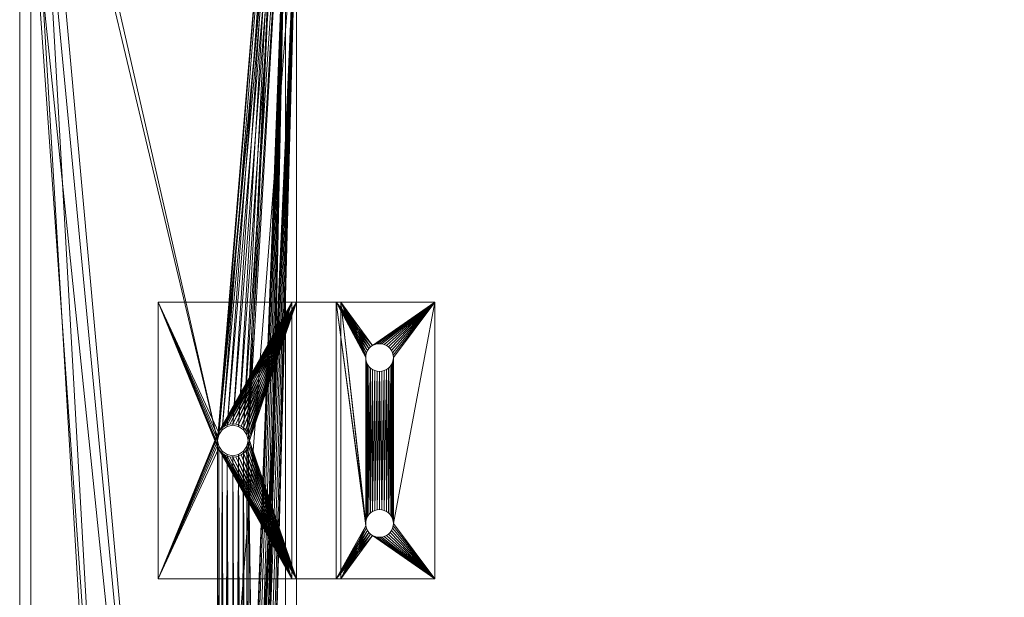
# Model space of a CAD drawing. Header units: millimetres. Extents: x -2623 to 24971, y -2398 to 10503.
# Tile 487 of 656: x 0 to 178, y 572 to 676. Entities that reach past the tile are written whole.
import ezdxf

# ---------------------------------------------------------------- set-up
doc = ezdxf.new("R2010")
doc.units = ezdxf.units.MM
for name, color, linetype, lineweight in [('Track Leg Frames', 6, 'Continuous', 5), ('Track Spacer Bracket', 6, 'Continuous', 5), ('Workstation - Top', 4, 'Continuous', 5)]:
    doc.layers.add(name, color=color, linetype=linetype, lineweight=lineweight)

msp = doc.modelspace()

# ---------------------------------------------------------------- meshes
at = {"layer": 'Track Leg Frames'}
mesh = msp.add_polyface(dxfattribs=at)
corners = [(36.56, 151.94, 683.5), (35.96, 151.05, 683.5), (35.96, 373.95, 683.5), (41.25, 375, 683.5), (41.25, 150, 683.5), (41.04, 373.95, 683.5), (41.04, 151.05, 683.5), (40.44, 373.06, 683.5), (40.44, 151.94, 683.5), (39.55, 372.46, 683.5), (39.55, 152.54, 683.5), (38.5, 152.75, 683.5), (36.56, 373.06, 683.5), (37.45, 152.54, 683.5), (37.45, 372.46, 683.5), (38.5, 372.25, 683.5), (41.04, 151.05, 685.5), (41.04, 373.95, 685.5), (40.44, 373.06, 685.5), (40.44, 151.94, 685.5), (39.55, 372.46, 685.5), (39.55, 152.54, 685.5), (38.5, 152.75, 685.5), (35.96, 373.95, 685.5), (35.96, 151.05, 685.5), (36.56, 151.94, 685.5), (36.56, 373.06, 685.5), (37.45, 152.54, 685.5), (37.45, 372.46, 685.5), (38.5, 372.25, 685.5), (48, 48, 637.5), (41.25, 375, 637.5), (41.04, 373.95, 637.5), (40.44, 373.06, 637.5), (39.55, 372.46, 637.5), (38.5, 372.25, 637.5), (37.45, 372.46, 637.5), (36.56, 373.06, 637.5), (35.96, 373.95, 637.5), (35.75, 375, 637.5), (2, 702, 637.5), (2, 48, 637.5), (50, 50, 635.5), (35.75, 375, 635.5), (35.96, 373.95, 635.5), (36.56, 373.06, 635.5), (37.45, 372.46, 635.5), (38.5, 372.25, 635.5), (39.55, 372.46, 635.5), (40.44, 373.06, 635.5), (41.04, 373.95, 635.5), (41.25, 375, 635.5), (2, 748, 683.5), (2, 2, 683.5), (48, 748, 683.5), (48, 2, 683.5), (0, 750, 685.5), (0, 50, 635.5), (0, 0, 685.5), (50, 750, 685.5), (50, 0, 685.5)]
mesh.append_faces([[corners[k] for k in face] for face in [(30, 40, 41)]], dxfattribs={"vtx0": -1})
mesh.append_faces([[corners[k] for k in face] for face in [(3, 4, 5), (5, 6, 7), (7, 8, 9), (0, 12, 13), (13, 14, 11), (16, 18, 19), (19, 20, 21), (21, 20, 22), (26, 27, 28), (28, 22, 29), (29, 22, 20), (54, 30, 55), (56, 57, 58)]], dxfattribs={"vtx0": -1, "vtx1": -1})
mesh.append_faces([[corners[k] for k in face] for face in [(7, 6, 8), (9, 8, 10), (9, 10, 11), (13, 12, 14), (11, 14, 15), (11, 15, 9), (16, 17, 18), (19, 18, 20), (23, 24, 25), (26, 25, 27), (28, 27, 22), (30, 31, 32), (30, 32, 33), (30, 33, 34), (30, 34, 35), (30, 35, 36), (30, 36, 37), (30, 37, 38), (30, 38, 39), (42, 43, 44), (42, 44, 45), (42, 45, 46), (42, 46, 47), (42, 47, 48), (42, 48, 49), (42, 49, 50), (42, 50, 51)]], dxfattribs={"vtx0": -1, "vtx2": -1})
mesh.append_faces([[corners[k] for k in face] for face in [(0, 1, 2), (52, 53, 41), (59, 60, 42)]], dxfattribs={"vtx1": -1, "vtx2": -1})
mesh = msp.add_polyface(dxfattribs=at)
corners = [(48, 2, 683.5), (41.25, 375, 683.5), (41.25, 600, 683.5), (35.96, 373.95, 683.5), (35.75, 150, 683.5), (35.75, 375, 683.5), (36.56, 151.94, 683.5), (36.56, 373.06, 683.5), (2, 2, 683.5), (2, 748, 683.5), (50, 0, 685.5), (41.25, 600, 685.5), (41.25, 375, 685.5), (41.25, 150, 685.5), (41.04, 373.95, 685.5), (35.96, 373.95, 685.5), (36.56, 151.94, 685.5), (36.56, 373.06, 685.5), (35.75, 150, 685.5), (35.75, 375, 685.5), (0, 750, 685.5), (0, 0, 685.5), (48, 48, 637.5), (48, 702, 637.5), (41.25, 375, 637.5), (35.75, 375, 637.5), (2, 702, 637.5), (50, 50, 635.5), (41.25, 375, 635.5), (50, 700, 635.5), (35.75, 375, 635.5), (0, 50, 635.5), (41.04, 376.05, 637.5), (41.04, 376.05, 635.5), (41.04, 376.05, 685.5), (41.04, 376.05, 683.5), (40.44, 376.94, 637.5), (40.44, 376.94, 635.5), (40.44, 376.94, 685.5), (40.44, 376.94, 683.5), (39.55, 377.54, 637.5), (39.55, 377.54, 635.5), (39.55, 377.54, 685.5), (39.55, 377.54, 683.5), (38.5, 377.75, 637.5), (38.5, 377.75, 635.5), (38.5, 377.75, 685.5), (38.5, 377.75, 683.5), (37.45, 377.54, 637.5), (37.45, 377.54, 635.5), (36.56, 376.94, 637.5), (36.56, 376.94, 635.5), (37.45, 377.54, 683.5), (37.45, 377.54, 685.5), (36.56, 376.94, 685.5), (36.56, 376.94, 683.5), (35.96, 376.05, 637.5), (35.96, 376.05, 635.5), (35.96, 376.05, 685.5), (35.96, 376.05, 683.5), (35.96, 373.95, 637.5), (35.96, 373.95, 635.5), (36.56, 373.06, 637.5), (36.56, 373.06, 635.5), (37.45, 372.46, 637.5), (37.45, 372.46, 635.5), (37.45, 372.46, 685.5), (37.45, 372.46, 683.5), (38.5, 372.25, 637.5), (38.5, 372.25, 635.5), (38.5, 372.25, 685.5), (38.5, 372.25, 683.5), (39.55, 372.46, 637.5), (39.55, 372.46, 635.5), (39.55, 372.46, 685.5), (39.55, 372.46, 683.5), (40.44, 373.06, 637.5), (40.44, 373.06, 635.5), (40.44, 373.06, 685.5), (40.44, 373.06, 683.5), (41.04, 373.95, 637.5), (41.04, 373.95, 635.5), (41.04, 373.95, 683.5)]
mesh.append_faces([[corners[k] for k in face] for face in [(28, 24, 32, 33), (1, 12, 34, 35), (33, 32, 36, 37), (35, 34, 38, 39), (37, 36, 40, 41), (39, 38, 42, 43), (41, 40, 44, 45), (43, 42, 46, 47), (45, 44, 48, 49), (49, 48, 50, 51), (52, 53, 54, 55), (51, 50, 56, 57), (55, 54, 58, 59), (57, 56, 25, 30), (59, 58, 19, 5), (30, 25, 60, 61), (5, 19, 15, 3), (61, 60, 62, 63), (3, 15, 17, 7), (63, 62, 64, 65), (7, 17, 66, 67), (65, 64, 68, 69), (67, 66, 70, 71), (69, 68, 72, 73), (71, 70, 74, 75), (73, 72, 76, 77), (75, 74, 78, 79), (77, 76, 80, 81), (79, 78, 14, 82), (81, 80, 24, 28), (82, 14, 12, 1)]])
mesh.append_faces([[corners[k] for k in face] for face in [(3, 4, 5), (15, 16, 17), (27, 28, 29)]], dxfattribs={"vtx0": -1, "vtx1": -1})
mesh.append_faces([[corners[k] for k in face] for face in [(0, 1, 2), (10, 11, 12), (22, 25, 26), (29, 30, 31)]], dxfattribs={"vtx0": -1, "vtx1": -1, "vtx2": -1})
mesh.append_faces([[corners[k] for k in face] for face in [(6, 3, 7), (4, 8, 9), (13, 12, 14), (18, 15, 19), (18, 20, 21)]], dxfattribs={"vtx0": -1, "vtx2": -1})
mesh.append_faces([[corners[k] for k in face] for face in [(22, 23, 24)]], dxfattribs={"vtx1": -1, "vtx2": -1})
mesh = msp.add_polyface(dxfattribs=at)
corners = [(48, 2, 683.5), (41.25, 600, 683.5), (48, 748, 683.5), (35.75, 375, 683.5), (35.75, 150, 683.5), (2, 748, 683.5), (41.04, 598.95, 683.5), (41.25, 375, 683.5), (41.04, 376.05, 683.5), (40.44, 598.06, 683.5), (40.44, 376.94, 683.5), (39.55, 377.54, 683.5), (38.5, 377.75, 683.5), (39.55, 597.46, 683.5), (35.96, 376.05, 683.5), (36.56, 598.06, 683.5), (36.56, 376.94, 683.5), (37.45, 597.46, 683.5), (37.45, 377.54, 683.5), (35.75, 600, 683.5), (50, 750, 685.5), (41.25, 600, 685.5), (50, 0, 685.5), (35.75, 150, 685.5), (35.75, 375, 685.5), (0, 750, 685.5), (35.75, 600, 685.5), (35.96, 376.05, 685.5), (35.96, 598.95, 685.5), (36.56, 376.94, 685.5), (36.56, 598.06, 685.5), (37.45, 377.54, 685.5), (37.45, 597.46, 685.5), (38.5, 377.75, 685.5), (38.5, 597.25, 685.5), (39.55, 377.54, 685.5), (39.55, 597.46, 685.5), (40.44, 376.94, 685.5), (40.44, 598.06, 685.5), (41.04, 376.05, 685.5), (41.04, 598.95, 685.5), (41.25, 375, 685.5), (48, 702, 637.5), (35.75, 375, 637.5), (35.96, 376.05, 637.5), (36.56, 376.94, 637.5), (37.45, 377.54, 637.5), (38.5, 377.75, 637.5), (39.55, 377.54, 637.5), (40.44, 376.94, 637.5), (41.04, 376.05, 637.5), (41.25, 375, 637.5), (50, 700, 635.5), (41.25, 375, 635.5), (41.04, 376.05, 635.5), (40.44, 376.94, 635.5), (39.55, 377.54, 635.5), (38.5, 377.75, 635.5), (37.45, 377.54, 635.5), (36.56, 376.94, 635.5), (35.96, 376.05, 635.5), (35.75, 375, 635.5), (0, 50, 635.5), (0, 700, 635.5), (2, 48, 637.5), (2, 702, 637.5), (48, 48, 637.5), (50, 50, 635.5)]
mesh.append_faces([[corners[k] for k in face] for face in [(12, 33, 31, 18)]])
mesh.append_faces([[corners[k] for k in face] for face in [(52, 62, 63)]], dxfattribs={"vtx0": -1})
mesh.append_faces([[corners[k] for k in face] for face in [(0, 1, 2), (12, 13, 11), (14, 15, 16), (16, 17, 18), (18, 17, 12), (20, 21, 22), (34, 35, 36)]], dxfattribs={"vtx0": -1, "vtx1": -1})
mesh.append_faces([[corners[k] for k in face] for face in [(3, 4, 5), (23, 24, 25)]], dxfattribs={"vtx0": -1, "vtx1": -1, "vtx2": -1})
mesh.append_faces([[corners[k] for k in face] for face in [(6, 7, 8), (9, 8, 10), (9, 10, 11), (16, 15, 17), (19, 14, 3), (26, 24, 27), (28, 27, 29), (30, 29, 31), (32, 31, 33), (34, 33, 35), (36, 35, 37), (38, 37, 39), (40, 39, 41), (42, 43, 44), (42, 44, 45), (42, 45, 46), (42, 46, 47), (42, 47, 48), (42, 48, 49), (42, 49, 50), (42, 50, 51), (52, 53, 54), (52, 54, 55), (52, 55, 56), (52, 56, 57), (52, 57, 58), (52, 58, 59), (52, 59, 60), (52, 60, 61), (5, 64, 65), (2, 42, 66), (25, 63, 62), (20, 67, 52)]], dxfattribs={"vtx0": -1, "vtx2": -1})
mesh = msp.add_polyface(dxfattribs=at)
corners = [(35.75, 375, 683.5), (2, 748, 683.5), (35.75, 600, 683.5), (48, 748, 683.5), (35.96, 601.05, 683.5), (36.56, 601.94, 683.5), (41.25, 600, 683.5), (41.04, 601.05, 683.5), (40.44, 601.94, 683.5), (39.55, 602.54, 683.5), (38.5, 602.75, 683.5), (37.45, 602.54, 683.5), (41.25, 375, 683.5), (41.04, 598.95, 683.5), (41.04, 376.05, 683.5), (40.44, 598.06, 683.5), (37.45, 597.46, 683.5), (38.5, 597.25, 683.5), (38.5, 377.75, 683.5), (39.55, 597.46, 683.5), (39.55, 377.54, 683.5), (35.96, 598.95, 683.5), (35.96, 376.05, 683.5), (36.56, 598.06, 683.5), (40.44, 601.94, 685.5), (41.04, 601.05, 685.5), (50, 750, 685.5), (41.25, 600, 685.5), (0, 750, 685.5), (35.75, 375, 685.5), (35.75, 600, 685.5), (35.96, 376.05, 685.5), (35.96, 598.95, 685.5), (36.56, 376.94, 685.5), (36.56, 598.06, 685.5), (37.45, 377.54, 685.5), (37.45, 597.46, 685.5), (38.5, 377.75, 685.5), (38.5, 597.25, 685.5), (39.55, 597.46, 685.5), (40.44, 376.94, 685.5), (40.44, 598.06, 685.5), (41.04, 376.05, 685.5), (41.04, 598.95, 685.5), (41.25, 375, 685.5), (35.96, 601.05, 685.5), (36.56, 601.94, 685.5), (39.55, 602.54, 685.5), (38.5, 602.75, 685.5), (37.45, 602.54, 685.5), (48, 702, 637.5), (2, 702, 637.5), (35.75, 375, 637.5)]
mesh.append_faces([[corners[k] for k in face] for face in [(6, 27, 25, 7), (7, 25, 24, 8), (8, 24, 47, 9), (9, 47, 48, 10), (10, 48, 49, 11), (11, 49, 46, 5), (5, 46, 45, 4), (4, 45, 30, 2), (2, 30, 32, 21), (21, 32, 34, 23), (23, 34, 36, 16), (16, 36, 38, 17), (17, 38, 39, 19), (19, 39, 41, 15), (15, 41, 43, 13), (13, 43, 27, 6)]])
mesh.append_faces([[corners[k] for k in face] for face in [(2, 3, 4), (4, 3, 5), (6, 12, 13), (13, 14, 15), (30, 31, 32), (32, 33, 34), (34, 35, 36), (36, 37, 38), (39, 40, 41), (41, 42, 43), (43, 44, 27)]], dxfattribs={"vtx0": -1, "vtx1": -1})
mesh.append_faces([[corners[k] for k in face] for face in [(0, 1, 2), (28, 29, 30)]], dxfattribs={"vtx0": -1, "vtx1": -1, "vtx2": -1})
mesh.append_faces([[corners[k] for k in face] for face in [(3, 6, 7), (3, 7, 8), (3, 8, 9), (3, 9, 10), (3, 10, 11), (3, 11, 5), (18, 17, 19), (20, 19, 15), (22, 21, 23), (26, 25, 27), (26, 30, 45), (26, 45, 46)]], dxfattribs={"vtx0": -1, "vtx2": -1})
mesh.append_faces([[corners[k] for k in face] for face in [(16, 17, 18), (2, 21, 22), (24, 25, 26), (50, 51, 52)]], dxfattribs={"vtx1": -1, "vtx2": -1})
mesh = msp.add_polyface(dxfattribs=at)
corners = [(0, 700, 635.5), (0, 700, 5.5), (7, 700, 510.5), (7.38, 700, 512.41), (8.46, 700, 514.04), (10.09, 700, 515.12), (12, 700, 515.5), (7.38, 700, 608.59), (7, 700, 610.5), (7.38, 700, 612.41), (8.46, 700, 614.04), (10.09, 700, 615.12), (12, 700, 615.5), (50, 700, 635.5), (13.91, 700, 515.12), (15.54, 700, 606.96), (13.91, 700, 605.88), (12, 700, 605.5), (10.09, 700, 605.88), (8.46, 700, 606.96), (50, 700, 5.5), (16.62, 700, 508.59), (15.54, 700, 506.96), (13.91, 700, 505.88), (12, 700, 505.5), (10.09, 700, 505.88), (8.46, 700, 506.96), (7.38, 700, 508.59), (13.91, 700, 615.12), (15.54, 700, 614.04), (16.62, 700, 612.41), (17, 700, 610.5), (16.62, 700, 608.59), (15.54, 700, 514.04), (16.62, 700, 512.41), (17, 700, 510.5), (35.75, 600, 683.5), (2, 748, 683.5), (48, 748, 683.5), (50, 750, 685.5), (0, 750, 685.5), (35.75, 600, 685.5), (36.56, 601.94, 685.5), (37.45, 602.54, 685.5), (38.5, 602.75, 685.5), (39.55, 602.54, 685.5), (40.44, 601.94, 685.5)]
mesh.append_faces([[corners[k] for k in face] for face in [(0, 12, 13)]], dxfattribs={"vtx0": -1, "vtx1": -1})
mesh.append_faces([[corners[k] for k in face] for face in [(0, 6, 7), (6, 13, 15), (1, 13, 21)]], dxfattribs={"vtx0": -1, "vtx1": -1, "vtx2": -1})
mesh.append_faces([[corners[k] for k in face] for face in [(0, 2, 3), (0, 3, 4), (0, 4, 5), (0, 5, 6), (0, 7, 8), (0, 8, 9), (0, 9, 10), (0, 10, 11), (0, 11, 12), (6, 15, 16), (6, 16, 17), (6, 17, 18), (6, 18, 19), (6, 19, 7), (1, 21, 22), (1, 22, 23), (1, 23, 24), (1, 24, 25), (1, 25, 26), (1, 26, 27), (1, 27, 2), (13, 12, 28), (13, 28, 29), (13, 29, 30), (13, 30, 31), (13, 31, 32), (13, 32, 15), (13, 14, 33), (13, 33, 34), (13, 34, 35), (13, 35, 21), (36, 37, 38), (39, 42, 43), (39, 43, 44), (39, 44, 45), (39, 45, 46)]], dxfattribs={"vtx0": -1, "vtx2": -1})
mesh.append_faces([[corners[k] for k in face] for face in [(0, 1, 2), (6, 14, 13), (39, 40, 41)]], dxfattribs={"vtx1": -1, "vtx2": -1})
mesh.append_faces([[corners[k] for k in face] for face in [(1, 20, 13)]], dxfattribs={"vtx2": -1})
at = {"layer": 'Track Spacer Bracket'}
mesh = msp.add_polyface(dxfattribs=at)
corners = [(25, 625, 687.5), (25, 575, 687.5), (35.68, 598.97, 687.5), (49.18, 575, 687.5), (39.53, 597.18, 687.5), (39.02, 597.05, 687.5), (38.5, 597, 687.5), (37.98, 597.05, 687.5), (37.47, 597.18, 687.5), (37, 597.4, 687.5), (36.57, 597.7, 687.5), (36.2, 598.07, 687.5), (35.9, 598.5, 687.5), (50, 575, 685.5), (25, 575, 685.5), (35.9, 598.5, 685.5), (36.2, 598.07, 685.5), (36.57, 597.7, 685.5), (37, 597.4, 685.5), (37.47, 597.18, 685.5), (37.98, 597.05, 685.5), (38.5, 597, 685.5), (39.02, 597.05, 685.5), (39.53, 597.18, 685.5), (35.68, 601.03, 685.5), (35.55, 600.52, 685.5), (35.5, 600, 685.5), (35.55, 599.48, 685.5), (35.68, 598.97, 685.5), (41.45, 599.48, 685.5), (41.45, 599.48, 687.5), (41.5, 600, 687.5), (41.5, 600, 685.5), (41.32, 598.97, 685.5), (41.32, 598.97, 687.5), (41.1, 598.5, 685.5), (41.1, 598.5, 687.5), (40.8, 598.07, 685.5), (40.8, 598.07, 687.5), (40.43, 597.7, 685.5), (40.43, 597.7, 687.5), (40, 597.4, 685.5), (40, 597.4, 687.5), (35.55, 599.48, 687.5), (35.5, 600, 687.5)]
mesh.append_faces([[corners[k] for k in face] for face in [(29, 30, 31, 32), (33, 34, 30, 29), (35, 36, 34, 33), (37, 38, 36, 35), (39, 40, 38, 37), (41, 42, 40, 39), (23, 4, 42, 41), (22, 5, 4, 23), (21, 6, 5, 22), (20, 7, 6, 21), (19, 8, 7, 20), (18, 9, 8, 19), (17, 10, 9, 18), (16, 11, 10, 17), (15, 12, 11, 16), (28, 2, 12, 15), (27, 43, 2, 28), (26, 44, 43, 27)]])
mesh.append_faces([[corners[k] for k in face] for face in [(13, 1, 14)]], dxfattribs={"vtx0": -1})
mesh.append_faces([[corners[k] for k in face] for face in [(3, 12, 1), (2, 1, 12), (1, 13, 3)]], dxfattribs={"vtx0": -1, "vtx1": -1})
mesh.append_faces([[corners[k] for k in face] for face in [(3, 4, 5), (3, 5, 6), (3, 6, 7), (3, 7, 8), (3, 8, 9), (3, 9, 10), (3, 10, 11), (3, 11, 12), (13, 15, 16), (13, 16, 17), (13, 17, 18), (13, 18, 19), (13, 19, 20), (13, 20, 21), (13, 21, 22), (13, 22, 23), (14, 24, 25), (14, 25, 26), (14, 26, 27), (14, 27, 28), (14, 28, 15)]], dxfattribs={"vtx0": -1, "vtx2": -1})
mesh.append_faces([[corners[k] for k in face] for face in [(0, 1, 2), (13, 14, 15)]], dxfattribs={"vtx1": -1, "vtx2": -1})
mesh = msp.add_polyface(dxfattribs=at)
corners = [(49.18, 625, 687.5), (25, 625, 687.5), (35.9, 601.5, 687.5), (36.2, 601.93, 687.5), (36.57, 602.3, 687.5), (37, 602.6, 687.5), (37.47, 602.82, 687.5), (37.98, 602.95, 687.5), (38.5, 603, 687.5), (39.02, 602.95, 687.5), (39.53, 602.82, 687.5), (35.68, 598.97, 687.5), (35.55, 599.48, 687.5), (35.5, 600, 687.5), (35.55, 600.52, 687.5), (35.68, 601.03, 687.5), (25, 575, 685.5), (25, 625, 685.5), (35.68, 601.03, 685.5), (50, 625, 685.5), (39.02, 602.95, 685.5), (38.5, 603, 685.5), (37.98, 602.95, 685.5), (37.47, 602.82, 685.5), (37, 602.6, 685.5), (36.57, 602.3, 685.5), (36.2, 601.93, 685.5), (35.9, 601.5, 685.5), (35.55, 600.52, 685.5), (35.5, 600, 685.5), (39.53, 602.82, 685.5), (40, 602.6, 685.5), (40, 602.6, 687.5), (40.43, 602.3, 685.5), (40.43, 602.3, 687.5), (40.8, 601.93, 685.5), (40.8, 601.93, 687.5), (41.1, 601.5, 685.5), (41.1, 601.5, 687.5), (41.32, 601.03, 685.5), (41.32, 601.03, 687.5), (41.45, 600.52, 685.5), (41.45, 600.52, 687.5), (41.5, 600, 685.5), (41.5, 600, 687.5), (25, 575, 687.5)]
mesh.append_faces([[corners[k] for k in face] for face in [(28, 14, 13, 29), (18, 15, 14, 28), (27, 2, 15, 18), (26, 3, 2, 27), (25, 4, 3, 26), (24, 5, 4, 25), (23, 6, 5, 24), (22, 7, 6, 23), (21, 8, 7, 22), (20, 9, 8, 21), (30, 10, 9, 20), (31, 32, 10, 30), (33, 34, 32, 31), (35, 36, 34, 33), (37, 38, 36, 35), (39, 40, 38, 37), (41, 42, 40, 39), (43, 44, 42, 41), (17, 16, 45, 1)]])
mesh.append_faces([[corners[k] for k in face] for face in [(19, 27, 17), (18, 17, 27)]], dxfattribs={"vtx0": -1, "vtx1": -1})
mesh.append_faces([[corners[k] for k in face] for face in [(0, 2, 3), (0, 3, 4), (0, 4, 5), (0, 5, 6), (0, 6, 7), (0, 7, 8), (0, 8, 9), (0, 9, 10), (1, 11, 12), (1, 12, 13), (1, 13, 14), (1, 14, 15), (1, 15, 2), (19, 20, 21), (19, 21, 22), (19, 22, 23), (19, 23, 24), (19, 24, 25), (19, 25, 26), (19, 26, 27), (19, 1, 0)]], dxfattribs={"vtx0": -1, "vtx2": -1})
mesh.append_faces([[corners[k] for k in face] for face in [(17, 1, 19)]], dxfattribs={"vtx1": -1})
mesh.append_faces([[corners[k] for k in face] for face in [(0, 1, 2), (16, 17, 18)]], dxfattribs={"vtx1": -1, "vtx2": -1})
mesh = msp.add_polyface(dxfattribs=at)
corners = [(57.18, 625, 695), (62.5, 585, 695), (62.5, 615, 695), (62.54, 615.43, 695), (62.65, 615.86, 695), (62.83, 616.25, 695), (63.08, 616.61, 695), (63.39, 616.92, 695), (63.75, 617.17, 695), (62.54, 614.57, 695), (62.54, 585.43, 695), (62.65, 614.14, 695), (62.65, 585.86, 695), (62.83, 613.75, 695), (62.65, 615.86, 693), (62.54, 615.43, 693), (58, 625, 693), (62.5, 615, 693), (62.5, 585, 693), (62.54, 614.57, 693), (62.54, 585.43, 693), (62.65, 614.14, 693), (62.65, 585.86, 693), (62.83, 613.75, 693), (63.75, 617.17, 693), (63.39, 616.92, 693), (63.08, 616.61, 693), (62.83, 616.25, 693), (49.18, 625, 687.5), (39.53, 602.82, 687.5), (40, 602.6, 687.5), (40.43, 602.3, 687.5), (40.8, 601.93, 687.5), (41.1, 601.5, 687.5), (41.32, 601.03, 687.5), (41.45, 600.52, 687.5), (41.5, 600, 687.5), (49.18, 575, 687.5), (50, 625, 685.5), (41.5, 600, 685.5), (41.45, 600.52, 685.5), (41.32, 601.03, 685.5), (41.1, 601.5, 685.5), (40.8, 601.93, 685.5), (40.43, 602.3, 685.5), (40, 602.6, 685.5), (39.53, 602.82, 685.5), (39.02, 602.95, 685.5), (58, 575, 693), (50, 575, 685.5)]
mesh.append_faces([[corners[k] for k in face] for face in [(21, 11, 13, 23), (19, 9, 11, 21), (17, 2, 9, 19), (15, 3, 2, 17), (14, 4, 3, 15), (27, 5, 4, 14), (16, 48, 49, 38)]])
mesh.append_faces([[corners[k] for k in face] for face in [(9, 10, 11), (11, 12, 13), (2, 10, 9), (28, 36, 37), (38, 28, 16)]], dxfattribs={"vtx0": -1, "vtx1": -1})
mesh.append_faces([[corners[k] for k in face] for face in [(0, 1, 2), (16, 17, 18)]], dxfattribs={"vtx0": -1, "vtx1": -1, "vtx2": -1})
mesh.append_faces([[corners[k] for k in face] for face in [(0, 2, 3), (0, 3, 4), (0, 4, 5), (0, 5, 6), (0, 6, 7), (0, 7, 8), (16, 15, 17), (18, 17, 19), (20, 19, 21), (22, 21, 23), (16, 24, 25), (16, 25, 26), (16, 26, 27), (16, 27, 14), (28, 29, 30), (28, 30, 31), (28, 31, 32), (28, 32, 33), (28, 33, 34), (28, 34, 35), (28, 35, 36), (38, 39, 40), (38, 40, 41), (38, 41, 42), (38, 42, 43), (38, 43, 44), (38, 44, 45), (38, 45, 46), (38, 46, 47), (16, 28, 0)]], dxfattribs={"vtx0": -1, "vtx2": -1})
mesh.append_faces([[corners[k] for k in face] for face in [(14, 15, 16)]], dxfattribs={"vtx1": -1, "vtx2": -1})
mesh = msp.add_polyface(dxfattribs=at)
corners = [(57.18, 625, 695), (57.18, 575, 695), (62.54, 584.57, 695), (62.5, 585, 695), (63.75, 582.83, 695), (63.39, 583.08, 695), (63.08, 583.39, 695), (62.83, 583.75, 695), (62.65, 584.14, 695), (62.65, 614.14, 695), (62.54, 585.43, 695), (62.65, 585.86, 695), (62.83, 613.75, 695), (62.83, 586.25, 695), (62.5, 615, 695), (62.5, 585, 693), (62.54, 614.57, 693), (62.54, 585.43, 693), (62.65, 614.14, 693), (62.65, 585.86, 693), (62.83, 613.75, 693), (62.83, 586.25, 693), (62.54, 584.57, 693), (62.65, 584.14, 693), (58, 575, 693), (58, 625, 693), (62.83, 583.75, 693), (63.08, 583.39, 693), (63.39, 583.08, 693), (63.75, 582.83, 693), (49.18, 575, 687.5), (41.5, 600, 687.5), (41.45, 599.48, 687.5), (41.32, 598.97, 687.5), (41.1, 598.5, 687.5), (40.8, 598.07, 687.5), (40.43, 597.7, 687.5), (40, 597.4, 687.5), (39.53, 597.18, 687.5), (50, 575, 685.5), (39.53, 597.18, 685.5), (40, 597.4, 685.5), (40.43, 597.7, 685.5), (40.8, 598.07, 685.5), (41.1, 598.5, 685.5), (41.32, 598.97, 685.5), (41.45, 599.48, 685.5), (41.5, 600, 685.5), (50, 625, 685.5), (49.18, 625, 687.5)]
mesh.append_faces([[corners[k] for k in face] for face in [(26, 7, 6, 27), (23, 8, 7, 26), (22, 2, 8, 23), (15, 3, 2, 22), (17, 10, 3, 15), (19, 11, 10, 17), (21, 13, 11, 19), (49, 30, 1, 0)]])
mesh.append_faces([[corners[k] for k in face] for face in [(15, 16, 17), (17, 18, 19), (19, 20, 21), (22, 25, 15), (39, 47, 48), (30, 24, 1)]], dxfattribs={"vtx0": -1, "vtx1": -1})
mesh.append_faces([[corners[k] for k in face] for face in [(0, 2, 3), (1, 4, 5), (1, 5, 6), (1, 6, 7), (1, 7, 8), (1, 8, 2), (9, 10, 11), (12, 11, 13), (14, 3, 10), (22, 24, 25), (24, 23, 26), (24, 26, 27), (24, 27, 28), (24, 28, 29), (30, 31, 32), (30, 32, 33), (30, 33, 34), (30, 34, 35), (30, 35, 36), (30, 36, 37), (30, 37, 38), (39, 40, 41), (39, 41, 42), (39, 42, 43), (39, 43, 44), (39, 44, 45), (39, 45, 46), (39, 46, 47), (30, 39, 24)]], dxfattribs={"vtx0": -1, "vtx2": -1})
mesh.append_faces([[corners[k] for k in face] for face in [(0, 1, 2), (22, 23, 24)]], dxfattribs={"vtx1": -1, "vtx2": -1})
mesh = msp.add_polyface(dxfattribs=at)
corners = [(75, 625, 695), (57.18, 625, 695), (63.75, 617.17, 695), (64.14, 617.35, 695), (64.57, 617.46, 695), (65, 617.5, 695), (65.43, 617.46, 695), (65.86, 617.35, 695), (66.25, 617.17, 695), (66.61, 616.92, 695), (66.92, 616.61, 695), (67.17, 616.25, 695), (67.35, 615.86, 695), (67.46, 615.43, 695), (67.5, 615, 695), (75, 625, 693), (67.5, 615, 693), (67.46, 615.43, 693), (67.35, 615.86, 693), (67.17, 616.25, 693), (66.92, 616.61, 693), (66.61, 616.92, 693), (66.25, 617.17, 693), (65.86, 617.35, 693), (65.43, 617.46, 693), (65, 617.5, 693), (64.57, 617.46, 693), (64.14, 617.35, 693), (63.75, 617.17, 693), (58, 625, 693), (67.46, 614.57, 693), (67.46, 614.57, 695), (67.35, 614.14, 693), (67.35, 614.14, 695), (63.08, 616.61, 693), (63.08, 616.61, 695), (62.83, 616.25, 695), (62.83, 616.25, 693), (63.39, 616.92, 693), (63.39, 616.92, 695)]
mesh.append_faces([[corners[k] for k in face] for face in [(30, 31, 14, 16), (32, 33, 31, 30), (34, 35, 36, 37), (38, 39, 35, 34), (28, 2, 39, 38), (27, 3, 2, 28), (26, 4, 3, 27), (25, 5, 4, 26), (24, 6, 5, 25), (23, 7, 6, 24), (22, 8, 7, 23), (21, 9, 8, 22), (20, 10, 9, 21), (19, 11, 10, 20), (18, 12, 11, 19), (17, 13, 12, 18), (16, 14, 13, 17)]])
mesh.append_faces([[corners[k] for k in face] for face in [(15, 1, 0)]], dxfattribs={"vtx0": -1})
mesh.append_faces([[corners[k] for k in face] for face in [(15, 28, 29), (29, 1, 15)]], dxfattribs={"vtx0": -1, "vtx1": -1})
mesh.append_faces([[corners[k] for k in face] for face in [(0, 2, 3), (0, 3, 4), (0, 4, 5), (0, 5, 6), (0, 6, 7), (0, 7, 8), (0, 8, 9), (0, 9, 10), (0, 10, 11), (0, 11, 12), (0, 12, 13), (0, 13, 14), (15, 16, 17), (15, 17, 18), (15, 18, 19), (15, 19, 20), (15, 20, 21), (15, 21, 22), (15, 22, 23), (15, 23, 24), (15, 24, 25), (15, 25, 26), (15, 26, 27), (15, 27, 28)]], dxfattribs={"vtx0": -1, "vtx2": -1})
mesh.append_faces([[corners[k] for k in face] for face in [(0, 1, 2)]], dxfattribs={"vtx1": -1, "vtx2": -1})
mesh = msp.add_polyface(dxfattribs=at)
corners = [(75, 575, 695), (75, 625, 695), (67.5, 585, 695), (67.5, 615, 695), (67.46, 585.43, 695), (67.46, 614.57, 695), (67.35, 585.86, 695), (67.35, 614.14, 695), (67.17, 586.25, 695), (67.17, 613.75, 695), (66.92, 586.61, 695), (66.92, 613.39, 695), (66.61, 586.92, 695), (66.61, 613.08, 695), (66.25, 587.17, 695), (66.25, 612.83, 695), (65.86, 587.35, 695), (65.86, 612.65, 695), (65.43, 587.46, 695), (63.08, 613.39, 695), (62.83, 586.25, 695), (63.08, 586.61, 695), (63.39, 613.08, 695), (63.39, 586.92, 695), (63.75, 612.83, 695), (63.75, 587.17, 695), (64.14, 612.65, 695), (64.14, 587.35, 695), (64.57, 612.54, 695), (64.57, 587.46, 695), (65, 612.5, 695), (65, 587.5, 695), (65.43, 587.46, 693), (65.86, 612.65, 693), (65.86, 587.35, 693), (66.25, 612.83, 693), (66.25, 587.17, 693), (66.61, 613.08, 693), (66.61, 586.92, 693), (66.92, 613.39, 693), (66.92, 586.61, 693), (67.17, 613.75, 693), (67.17, 586.25, 693), (67.35, 614.14, 693), (67.35, 585.86, 693), (67.46, 614.57, 693), (67.46, 585.43, 693), (67.5, 615, 693), (67.5, 585, 693), (75, 625, 693), (75, 575, 693), (62.83, 586.25, 693), (63.08, 613.39, 693), (63.08, 586.61, 693), (63.39, 613.08, 693), (63.39, 586.92, 693), (63.75, 612.83, 693), (63.75, 587.17, 693), (64.14, 612.65, 693), (64.14, 587.35, 693), (64.57, 612.54, 693), (64.57, 587.46, 693), (65, 612.5, 693), (65, 587.5, 693)]
mesh.append_faces([[corners[k] for k in face] for face in [(53, 21, 20, 51), (55, 23, 21, 53), (57, 25, 23, 55), (59, 27, 25, 57), (61, 29, 27, 59), (63, 31, 29, 61), (32, 18, 31, 63), (34, 16, 18, 32), (36, 14, 16, 34), (38, 12, 14, 36), (40, 10, 12, 38), (42, 8, 10, 40), (1, 0, 50, 49)]])
mesh.append_faces([[corners[k] for k in face] for face in [(2, 3, 4), (4, 5, 6), (6, 7, 8), (8, 9, 10), (10, 11, 12), (12, 13, 14), (14, 15, 16), (16, 17, 18), (32, 33, 34), (34, 35, 36), (36, 37, 38), (38, 39, 40), (40, 41, 42), (42, 43, 44), (44, 45, 46), (46, 47, 48), (51, 52, 53), (53, 54, 55), (55, 56, 57), (57, 58, 59), (59, 60, 61), (61, 62, 63), (63, 62, 32)]], dxfattribs={"vtx0": -1, "vtx1": -1})
mesh.append_faces([[corners[k] for k in face] for face in [(19, 20, 21), (22, 21, 23), (24, 23, 25), (26, 25, 27), (28, 27, 29), (30, 29, 31), (30, 31, 18), (48, 49, 50)]], dxfattribs={"vtx0": -1, "vtx2": -1})
mesh.append_faces([[corners[k] for k in face] for face in [(0, 1, 2)]], dxfattribs={"vtx1": -1, "vtx2": -1})
mesh = msp.add_polyface(dxfattribs=at)
corners = [(67.5, 585, 695), (75, 625, 695), (67.5, 615, 695), (67.46, 585.43, 695), (67.46, 614.57, 695), (67.35, 585.86, 695), (67.35, 614.14, 695), (67.17, 586.25, 695), (67.17, 613.75, 695), (66.92, 586.61, 695), (66.92, 613.39, 695), (66.61, 586.92, 695), (66.61, 613.08, 695), (66.25, 587.17, 695), (66.25, 612.83, 695), (65.86, 587.35, 695), (65.86, 612.65, 695), (65.43, 587.46, 695), (65.43, 612.54, 695), (65, 612.5, 695), (62.83, 613.75, 695), (62.83, 586.25, 695), (63.08, 613.39, 695), (63.08, 586.61, 695), (63.39, 613.08, 695), (63.39, 586.92, 695), (63.75, 612.83, 695), (63.75, 587.17, 695), (64.14, 612.65, 695), (64.14, 587.35, 695), (64.57, 612.54, 695), (64.57, 587.46, 695), (65, 612.5, 693), (65.43, 612.54, 693), (65.43, 587.46, 693), (65.86, 612.65, 693), (65.86, 587.35, 693), (66.25, 612.83, 693), (66.25, 587.17, 693), (66.61, 613.08, 693), (66.61, 586.92, 693), (66.92, 613.39, 693), (66.92, 586.61, 693), (67.17, 613.75, 693), (67.17, 586.25, 693), (67.35, 614.14, 693), (67.35, 585.86, 693), (67.46, 614.57, 693), (67.46, 585.43, 693), (67.5, 615, 693), (67.5, 585, 693), (75, 625, 693), (62.83, 586.25, 693), (62.83, 613.75, 693), (63.08, 613.39, 693), (63.08, 586.61, 693), (63.39, 613.08, 693), (63.39, 586.92, 693), (63.75, 612.83, 693), (63.75, 587.17, 693), (64.14, 612.65, 693), (64.14, 587.35, 693), (64.57, 612.54, 693), (64.57, 587.46, 693)]
mesh.append_faces([[corners[k] for k in face] for face in [(43, 8, 6, 45), (41, 10, 8, 43), (39, 12, 10, 41), (37, 14, 12, 39), (35, 16, 14, 37), (33, 18, 16, 35), (32, 19, 18, 33), (62, 30, 19, 32), (60, 28, 30, 62), (58, 26, 28, 60), (56, 24, 26, 58), (54, 22, 24, 56), (53, 20, 22, 54)]])
mesh.append_faces([[corners[k] for k in face] for face in [(20, 21, 22), (22, 23, 24), (24, 25, 26), (26, 27, 28), (28, 29, 30), (30, 31, 19)]], dxfattribs={"vtx0": -1, "vtx1": -1})
mesh.append_faces([[corners[k] for k in face] for face in [(0, 1, 2), (50, 49, 51)]], dxfattribs={"vtx0": -1, "vtx1": -1, "vtx2": -1})
mesh.append_faces([[corners[k] for k in face] for face in [(3, 2, 4), (5, 4, 6), (7, 6, 8), (9, 8, 10), (11, 10, 12), (13, 12, 14), (15, 14, 16), (17, 16, 18), (17, 18, 19), (34, 33, 35), (36, 35, 37), (38, 37, 39), (40, 39, 41), (42, 41, 43), (44, 43, 45), (46, 45, 47), (48, 47, 49), (52, 53, 54), (55, 54, 56), (57, 56, 58), (59, 58, 60), (61, 60, 62), (63, 62, 32)]], dxfattribs={"vtx0": -1, "vtx2": -1})
mesh.append_faces([[corners[k] for k in face] for face in [(32, 33, 34)]], dxfattribs={"vtx1": -1, "vtx2": -1})
mesh = msp.add_polyface(dxfattribs=at)
corners = [(75, 575, 695), (67.5, 585, 695), (67.46, 584.57, 695), (67.35, 584.14, 695), (67.17, 583.75, 695), (66.92, 583.39, 695), (66.61, 583.08, 695), (66.25, 582.83, 695), (65.86, 582.65, 695), (65.43, 582.54, 695), (65, 582.5, 695), (64.57, 582.54, 695), (64.14, 582.65, 695), (63.75, 582.83, 695), (57.18, 575, 695), (75, 575, 693), (58, 575, 693), (63.75, 582.83, 693), (64.14, 582.65, 693), (64.57, 582.54, 693), (65, 582.5, 693), (65.43, 582.54, 693), (65.86, 582.65, 693), (66.25, 582.83, 693), (66.61, 583.08, 693), (66.92, 583.39, 693), (67.17, 583.75, 693), (67.35, 584.14, 693), (67.46, 584.57, 693), (67.5, 585, 693), (63.39, 583.08, 693), (63.39, 583.08, 695), (63.08, 583.39, 693), (63.08, 583.39, 695), (67.35, 585.86, 693), (67.35, 585.86, 695), (67.17, 586.25, 695), (67.17, 586.25, 693), (67.46, 585.43, 693), (67.46, 585.43, 695)]
mesh.append_faces([[corners[k] for k in face] for face in [(28, 2, 1, 29), (27, 3, 2, 28), (26, 4, 3, 27), (25, 5, 4, 26), (24, 6, 5, 25), (23, 7, 6, 24), (22, 8, 7, 23), (21, 9, 8, 22), (20, 10, 9, 21), (19, 11, 10, 20), (18, 12, 11, 19), (17, 13, 12, 18), (30, 31, 13, 17), (32, 33, 31, 30), (34, 35, 36, 37), (38, 39, 35, 34), (29, 1, 39, 38)]])
mesh.append_faces([[corners[k] for k in face] for face in [(14, 15, 0)]], dxfattribs={"vtx0": -1})
mesh.append_faces([[corners[k] for k in face] for face in [(0, 13, 14)]], dxfattribs={"vtx0": -1, "vtx1": -1})
mesh.append_faces([[corners[k] for k in face] for face in [(0, 1, 2), (0, 2, 3), (0, 3, 4), (0, 4, 5), (0, 5, 6), (0, 6, 7), (0, 7, 8), (0, 8, 9), (0, 9, 10), (0, 10, 11), (0, 11, 12), (0, 12, 13), (15, 17, 18), (15, 18, 19), (15, 19, 20), (15, 20, 21), (15, 21, 22), (15, 22, 23), (15, 23, 24), (15, 24, 25), (15, 25, 26), (15, 26, 27), (15, 27, 28), (15, 28, 29), (14, 16, 15)]], dxfattribs={"vtx0": -1, "vtx2": -1})
mesh.append_faces([[corners[k] for k in face] for face in [(15, 16, 17)]], dxfattribs={"vtx1": -1, "vtx2": -1})
at = {"layer": 'Workstation - Top'}
mesh = msp.add_polyface(dxfattribs=at)
corners = [(0, 0, 695), (1500, 0, 695), (1500, 750, 695), (0, 750, 695), (0, 0, 720), (1500, 0, 720), (1500, 750, 720), (0, 750, 720)]
mesh.append_faces([[corners[k] for k in face] for face in [(0, 1, 5, 4), (1, 2, 6, 5), (2, 3, 7, 6), (3, 0, 4, 7), (0, 3, 2, 1), (4, 5, 6, 7)]])

doc.saveas('drawing.dxf')
